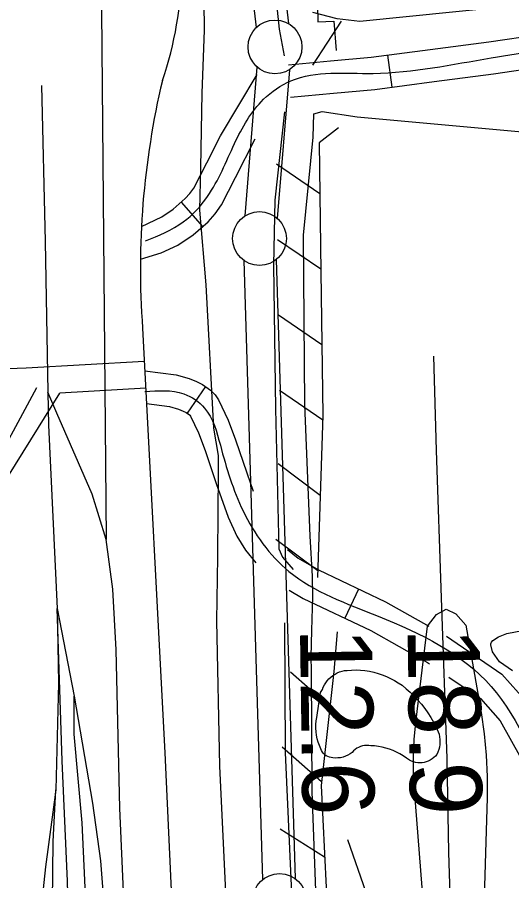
# Model space of a CAD drawing. Extents: x 3625074 to 3663148, y 511451 to 537151.
# Drawn here: x 3657015 to 3657474, y 524198 to 525000 of the extents above; entities that cross this region are included whole.
import ezdxf

# ---------------------------------------------------------------- set-up
doc = ezdxf.new("R2010")
doc.units = 0
for name, color, linetype in [('V-BORW-LINE', 7, 'Continuous'), ('V-FLOD-BASE', 7, 'Continuous'), ('V-LEVE-TOET', 7, 'Continuous'), ('V-RAIL-TRAK', 7, 'Continuous'), ('V-RIVR-RANG', 7, 'Continuous'), ('V-ROAD-CNTR', 7, 'Continuous'), ('V-RRAP-FSHR', 7, 'Continuous'), ('V-SITE-VEGE', 7, 'Continuous'), ('V-SURV-LINE', 7, 'Continuous'), ('V-TOPO-MINR', 7, 'Continuous'), ('V-UTIL-LINE', 7, 'Continuous')]:
    doc.layers.add(name, color=color, linetype=linetype)

msp = doc.modelspace()

# ---------------------------------------------------------------- linework, layer by layer
at = {"layer": 'V-BORW-LINE'}
for points in [[(3657298.1, 524375.58), (3657298.95, 524377.8), (3657299.99, 524379.93), (3657301.23, 524381.96), (3657302.64, 524383.87), (3657304.21, 524385.65), (3657305.95, 524387.27), (3657307.82, 524388.73), (3657309.81, 524390.02), (3657311.92, 524391.12), (3657314.12, 524392.03), (3657316.38, 524392.73), (3657318.71, 524393.23), (3657321.06, 524393.51), (3657325.21, 524393.78), (3657329.36, 524393.83), (3657333.51, 524393.65), (3657337.64, 524393.23), (3657341.74, 524392.59), (3657345.8, 524391.73), (3657349.81, 524390.64), (3657353.75, 524389.33), (3657357.61, 524387.81), (3657361.39, 524386.08), (3657365.06, 524384.14), (3657368.62, 524382), (3657372.05, 524379.67), (3657375.98, 524376.48), (3657379.75, 524373.12), (3657383.37, 524369.59), (3657386.83, 524365.9), (3657390.11, 524362.06), (3657393.21, 524358.07), (3657396.13, 524353.94), (3657398.86, 524349.68), (3657401.39, 524345.3), (3657403.72, 524340.82), (3657404.84, 524338.69), (3657405.76, 524336.46), (3657406.48, 524334.17), (3657406.97, 524331.81), (3657407.25, 524329.42), (3657407.31, 524327.02), (3657407.15, 524324.62), (3657406.77, 524322.24), (3657406.18, 524319.91), (3657405.37, 524317.64), (3657404.35, 524315.46), (3657403.04, 524313.93), (3657401.58, 524312.53), (3657399.99, 524311.28), (3657398.28, 524310.2), (3657396.48, 524309.3), (3657394.59, 524308.58), (3657392.64, 524308.06), (3657390.64, 524307.73), (3657388.62, 524307.61), (3657386.61, 524307.69), (3657384.6, 524307.97), (3657382.64, 524308.45), (3657380.74, 524309.12), (3657378.91, 524309.98), (3657376.1, 524312.14), (3657373.16, 524314.14), (3657370.11, 524315.96), (3657366.96, 524317.59), (3657363.72, 524319.04), (3657360.4, 524320.3), (3657357.01, 524321.36), (3657353.57, 524322.21), (3657350.08, 524322.87), (3657346.56, 524323.32), (3657343.02, 524323.56), (3657341.11, 524323.8), (3657339.18, 524323.84), (3657337.26, 524323.68), (3657335.36, 524323.33), (3657333.52, 524322.78), (3657331.74, 524322.04), (3657330.04, 524321.12), (3657328.45, 524320.03), (3657326.98, 524318.78), (3657325.65, 524317.39), (3657323.73, 524315.96), (3657321.68, 524314.75), (3657319.5, 524313.74), (3657317.24, 524312.97), (3657314.91, 524312.44), (3657312.54, 524312.15), (3657310.15, 524312.11), (3657307.76, 524312.32), (3657306.13, 524312.48), (3657304.53, 524312.86)], [(3657304.53, 524312.86), (3657303, 524313.45), (3657301.56, 524314.24), (3657300.24, 524315.22), (3657299.06, 524316.37), (3657298.04, 524317.66), (3657297.22, 524319.08), (3657296.59, 524320.6), (3657295.29, 524323.66), (3657294.2, 524326.8), (3657293.33, 524330.01), (3657292.68, 524333.27), (3657292.26, 524336.56), (3657292.07, 524339.88), (3657292.11, 524343.2), (3657292.37, 524346.51), (3657292.87, 524349.8), (3657296.43, 524372.91), (3657298.1, 524375.58)]]:
    msp.add_lwpolyline(points, dxfattribs=at)
at = {"layer": 'V-FLOD-BASE'}
for points in [[(3657233.68, 525796.15), (3657236.82, 525673.28), (3657238.12, 525513.25), (3657239.54, 525359.7), (3657243.95, 525174.82), (3657248.71, 525076.72), (3657257.79, 524988.58), (3657262.66, 524963.7)], [(3657262.92, 524911.73), (3657253.8, 524829.82), (3657252.73, 524769.61), (3657254.51, 524636.14), (3657257.53, 524506.19), (3657260.93, 524498.45), (3657270.77, 524487.06)], [(3657262.81, 524437.6), (3657263.63, 524317.14), (3657270.41, 524165.86), (3657277.3, 524021.67), (3657283.95, 523829.66), (3657284.93, 523784.76)]]:
    msp.add_lwpolyline(points, dxfattribs=at)
at = {"layer": 'V-LEVE-TOET'}
for points in [[(3657186.26, 525147), (3657188.16, 524987.54), (3657185.95, 524929.12), (3657184.73, 524860.07), (3657184.01, 524820.53), (3657189.87, 524751.34), (3657196.97, 524618.37), (3657201.1, 524592.82), (3657201.38, 524575.11), (3657200.79, 524541.46), (3657200.63, 524498.95), (3657199.57, 524439.34), (3657202.51, 524304.66), (3657210.27, 524142.15)], [(3657290.04, 524910.06), (3657297.92, 524912.16), (3657330.31, 524907.11), (3657807.81, 524863.95), (3657843.64, 524863.32), (3657851.55, 524867.66), (3657860.48, 524929.1), (3657864.45, 524963.76), (3657861.37, 524979.49), (3657839.43, 525005.64), (3657819.59, 525023.91), (3657797.32, 525031.02), (3657765.99, 525032.7), (3657511.4, 525013.68), (3657332.99, 524995.55), (3657311.76, 524998.16), (3657289.33, 525003.95)], [(3657293.35, 524155.74), (3657288.47, 524281), (3657288.1, 524393.19), (3657287.73, 524406.19), (3657288.16, 524430.39), (3657289.2, 524461.93), (3657288.95, 524480.82), (3657286.65, 524518.06), (3657281.73, 524640.37), (3657280.37, 524797.46), (3657289.65, 524888.22), (3657290.04, 524910.06)]]:
    msp.add_lwpolyline(points, dxfattribs=at)
at = {"layer": 'V-RAIL-TRAK'}
for points in [[(3657078.52, 527006.36), (3657079.15, 526931.48), (3657078.12, 526706.54), (3657079.66, 526492.77), (3657077.56, 526273.75), (3657080.27, 526165.28), (3657080.67, 526149.11), (3657084.52, 526032.72), (3657086.88, 525865.58), (3657087.07, 525676.05), (3657089.57, 525483.52), (3657088.09, 525299.32), (3657091.86, 525111.49), (3657097.08, 524514.93)], [(3657037.21, 524936.39), (3657040.56, 524791.67), (3657042.93, 524651.65), (3657043.45, 524620.97), (3657051.66, 524450.78), (3657052.8, 524381.68), (3657050.46, 524282.53), (3657040.93, 524211.25), (3657035.28, 524158.8)], [(3657166.34, 522820.89), (3657164.04, 522891.19), (3657155.88, 523064.34), (3657151.42, 523213.21), (3657142.48, 523408.8), (3657138.15, 523564.76), (3657130.06, 523742.04), (3657123.23, 523923.43), (3657117.44, 524096.53), (3657109.79, 524265.53), (3657106.49, 524412.61), (3657103.35, 524468.76), (3657097.08, 524514.93), (3657084.24, 524557.07), (3657051.32, 524632.06), (3657042.93, 524651.65)], [(3657107.11, 523144.91), (3657098.91, 523248.38), (3657094.49, 523365.96), (3657085.21, 523542.67), (3657074.88, 523760.14), (3657070.24, 523898.38), (3657065.22, 524048.44), (3657061.36, 524197.9), (3657056.25, 524309.58), (3657051.66, 524450.78)], [(3657051.66, 524450.78), (3657067.35, 524369.61), (3657084.48, 524270.11), (3657091.81, 524216.84), (3657096.13, 524160.67), (3657101.22, 524047.81), (3657106.31, 523901.29), (3657111.95, 523752.39), (3657119.89, 523566.85), (3657126.14, 523419.72), (3657132.04, 523252.52), (3657140.91, 523052.79), (3657143.75, 522979.53), (3657149.5, 522914.19)], [(3657129.23, 523026.43), (3657121.46, 523121.63), (3657115.69, 523262.85), (3657110.29, 523424.72), (3657101.63, 523603.19), (3657093.12, 523789.92), (3657087.72, 523951.8), (3657079.45, 524152.11), (3657074.72, 524251.98), (3657067.31, 524334.19), (3657067.35, 524369.61)], [(3657086.01, 523253.92), (3657078.77, 523344.98), (3657072.62, 523431.89), (3657067.23, 523560.7), (3657060.86, 523734.99), (3657053.5, 523886.28), (3657050.61, 524023.9), (3657046.94, 524150.32), (3657047.84, 524234.74), (3657050.46, 524282.53)]]:
    msp.add_lwpolyline(points, dxfattribs=at)
at = {"layer": 'V-ROAD-CNTR'}
for p, q in [((3657358.54, 524964.45), (3657362.47, 524934.71)), ((3657166.91, 524827.94), (3657186.63, 524805.33)), ((3657133.91, 524655.29), (3657054.26, 524650.71)), ((3657189.46, 524656.83), (3657172.31, 524632.22)), ((3657331.67, 524468.99), (3657318.78, 524441.9))]:
    msp.add_line(p, q, dxfattribs=at)
for points in [[(3657266.73, 524955.45), (3657305.62, 524959.19), (3657343.52, 524962.47), (3657398.06, 524969.67), (3657452.83, 524976.85), (3657499.5, 524983.68), (3657531.97, 524986.88)], [(3657268.39, 524925.47), (3657308.34, 524929.32), (3657346.78, 524932.64), (3657401.97, 524939.93), (3657456.96, 524947.13), (3657503.15, 524953.9), (3657507.41, 524954.32)], [(3657129.99, 524805.51), (3657148.81, 524814.29), (3657159.57, 524821.54), (3657170.72, 524831.27), (3657174.9, 524835.95), (3657178.52, 524841.08), (3657190.76, 524864.57), (3657203.29, 524889.55), (3657237.46, 524946.51)], [(3657129.02, 524775.03), (3657148.41, 524781), (3657163.62, 524788.1), (3657177.89, 524797.7), (3657191.85, 524809.89), (3657198.42, 524817.24), (3657204.2, 524825.43), (3657217.48, 524850.92), (3657235.51, 524886.89)], [(3657132.6, 524680.25), (3657022.9, 524673.95), (3656214.07, 524644.05), (3656207.49, 524665.39), (3656204.04, 524727.84), (3656196.7, 524789.25)], [(3657130.98, 524711.07), (3657151.67, 524316.87), (3657186.11, 523570.93), (3657208.82, 522952.75)], [(3657133.06, 524671.53), (3657162.33, 524667.85), (3657174.38, 524664.26), (3657181.14, 524661.51), (3657186.67, 524658.78), (3657194.22, 524653.52), (3657198.38, 524649.2), (3657201.64, 524644.45), (3657210.48, 524625.73), (3657217.38, 524607.51), (3657227.76, 524576.81), (3657233.8, 524559.66)], [(3656710.89, 524050.17), (3656725.61, 524128.93), (3656752.85, 524211.97), (3656783.4, 524278.86), (3656817.3, 524319.68), (3656865.81, 524376.98), (3656985.05, 524568.11), (3657032.8, 524655.97)], [(3656800.66, 524276.16), (3656828.8, 524310.05), (3656877.96, 524368.12), (3657054.26, 524650.71)], [(3657134.66, 524641.09), (3657156.13, 524638.39), (3657164.43, 524635.92), (3657168.83, 524634.13), (3657171.37, 524632.88), (3657174.65, 524630.59), (3657175.04, 524630.19), (3657175.54, 524629.46), (3657182.84, 524613.99), (3657189.13, 524597.39), (3657199.4, 524567.02), (3657210.42, 524535.73), (3657218.66, 524518.16), (3657226.58, 524505.11), (3657236.24, 524493.19)], [(3657265.8, 524505.79), (3657275.62, 524497.6), (3657294.31, 524486.76), (3657356.86, 524457.01), (3657396.85, 524434.54)], [(3657267.2, 524467.8), (3657280.31, 524460.19), (3657343.06, 524430.36), (3657395.85, 524400.69), (3657397.59, 524399.51)], [(3657413.31, 524425.1), (3657464.92, 524389.94), (3657487.96, 524363.97), (3657534, 524281.61), (3657549.26, 524266.02), (3657577.82, 524241.98), (3657592.51, 524227.8), (3657605.62, 524211.12), (3657628.42, 524170.97), (3657653.06, 524108.76), (3657668.52, 524043.7), (3657672.98, 523988.49), (3657674.69, 523962.18), (3657678.87, 523937), (3657688.92, 523896.63), (3657699.6, 523855.85), (3657709.38, 523819.74), (3657719.36, 523783.62)], [(3657415.52, 524387.29), (3657444.95, 524367.25), (3657463.36, 524346.5), (3657509.77, 524263.48), (3657528.83, 524244), (3657557.72, 524219.68), (3657570.2, 524207.65), (3657580.64, 524194.35), (3657601.3, 524157.97), (3657624.37, 524099.72), (3657638.81, 524039), (3657643.05, 523986.31), (3657644.85, 523958.74), (3657649.46, 523930.91), (3657659.85, 523889.2), (3657670.61, 523848.12), (3657680.45, 523811.82), (3657690.44, 523775.63)]]:
    msp.add_lwpolyline(points, dxfattribs=at)
for centre, radius, start, end in [((3656846.16, 525046.3), 321.04, 340.84902, 359.87168), ((3657885.19, 524766.23), 756.23, 166.63974, 184.18273)]:
    msp.add_arc(centre, radius, start, end, dxfattribs=at)
for points in [[(3657133.77, 524792.19), (3657168.73, 524809.62), (3657191.36, 524833.26), (3657216.44, 524882.32), (3657243.44, 524923.47), (3657268.77, 524940.58), (3657345.15, 524947.55), (3657454.9, 524961.99), (3657547.93, 524973.38), (3657665.2, 524977.33), (3657772.27, 524980.93), (3657832.39, 524979.91)], [(3657132.96, 524652.17), (3657169.41, 524650.09), (3657188.59, 524636.95), (3657203.25, 524602.45), (3657224.32, 524541.43), (3657266.99, 524485.26), (3657349.96, 524443.68), (3657454.94, 524378.59), (3657521.89, 524272.54), (3657593.13, 524202.73), (3657653.67, 524041.35), (3657664.17, 523933.96), (3657685.11, 523851.98), (3657704.9, 523779.62)]]:
    msp.add_spline(points, degree=3, dxfattribs=at)
at = {"layer": 'V-RRAP-FSHR'}
for p, q in [((3657315.41, 524996.16), (3657288.76, 524955.24)), ((3657295.84, 524835.69), (3657255.48, 524863.18)), ((3657296.74, 524765.69), (3657256.39, 524793.19)), ((3657297.65, 524695.7), (3657257.29, 524723.19)), ((3657298.55, 524625.71), (3657258.19, 524653.2)), ((3657296.09, 524555.74), (3657257.01, 524585.02)), ((3657293.84, 524485.78), (3657254.76, 524515.06)), ((3657305.01, 524359.52), (3657268.37, 524391.81)), ((3657297.21, 524289.95), (3657260.58, 524322.24)), ((3657300.1, 524220.06), (3657258.77, 524246.06))]:
    msp.add_line(p, q, dxfattribs=at)
for points in [[(3657286.56, 525813.38), (3657286.11, 525802.07), (3657280.63, 525768.54), (3657282.64, 525675.73), (3657286.89, 525409.94), (3657290.96, 525133.12), (3657293.94, 524995.44), (3657308.8, 524995.94), (3657310.82, 524968.72)], [(3657312.95, 524897.14), (3657295.23, 524883.05), (3657296.77, 524763.5), (3657298.49, 524630.45), (3657293.64, 524479.55)], [(3657311.87, 524429.18), (3657308.69, 524392.42), (3657296.82, 524286.47), (3657304.6, 524128.83), (3657310.26, 523903.04), (3657313.42, 523808.9), (3657328.31, 523784.05), (3657327.68, 523761.98), (3657311.06, 523739.93), (3657317.32, 523676.48), (3657325.38, 523486.05), (3657332.99, 523210.46), (3657340.19, 523012.56), (3657355.52, 522974.77), (3657378.26, 522929.51), (3657426.01, 522861.67), (3657467.15, 522777.35), (3657470.75, 522703.06), (3657448.6, 522271.59), (3657431.43, 522134.6)]]:
    msp.add_lwpolyline(points, dxfattribs=at)
at = {"layer": 'V-SITE-VEGE'}
msp.add_lwpolyline([(3657474.75, 524392.95), (3657462.5, 524401.26), (3657456.19, 524410.54), (3657454.69, 524417.03), (3657454.7, 524418.11), (3657455.27, 524419.72), (3657456.38, 524421.32), (3657461.83, 524424.46), (3657469.43, 524427.56), (3657484.05, 524430.54)], dxfattribs=at)
at = {"layer": 'V-SURV-LINE'}
for points in [[(3657236.81, 524990.18), (3657224.11, 525098.32)], [(3657253.9, 525101.84), (3657266.6, 524993.7)], [(3657226.29, 524815.39), (3657237.47, 524953.39)], [(3657267.37, 524950.98), (3657256.19, 524812.97)], [(3657242.72, 524199.4), (3657225.24, 524773.83)], [(3657255.23, 524774.76), (3657272.7, 524200.33)]]:
    msp.add_lwpolyline(points, dxfattribs=at)
for centre in [(3657254.04, 524972.09), (3657239.63, 524794.27), (3657258.32, 524179.89)]:
    msp.add_circle(centre, 25, dxfattribs=at)
at = {"layer": 'V-TOPO-MINR'}
for points in [[(3657382.6, 524313.75), (3657383.39, 524329.36), (3657384.81, 524344.96), (3657395.63, 524434.39), (3657404.24, 524445.38), (3657413.02, 524450.23), (3657422.05, 524445.86), (3657431.24, 524435.34), (3657445.48, 524354.36), (3657448.32, 524334.64), (3657450.36, 524314.86), (3657451.17, 524294.99), (3657451.17, 524275.06), (3657443.32, 524019.24)], [(3657410.57, 523939.89), (3657383.51, 524282.47), (3657382.75, 524298.12), (3657382.6, 524313.75)]]:
    msp.add_lwpolyline(points, dxfattribs=at)
at = {"layer": 'V-UTIL-LINE'}
for points in [[(3657401.21, 524685.19), (3657403.83, 524597.48), (3657408.58, 524460.82), (3657413.69, 524311.63), (3657415.14, 524224.53), (3657419.03, 524107.57), (3657418.79, 524026.46)], [(3657420.27, 523975.15), (3657391.22, 524052.6), (3657355.77, 524138.51), (3657321.71, 524236.32)]]:
    msp.add_lwpolyline(points, dxfattribs=at)

# ---------------------------------------------------------------- texts
at = {"layer": 'V-RIVR-RANG'}
for s, p in [('12.6', (3657277.19, 524432.65)), ('18.9', (3657377.2, 524432.78))]:
    msp.add_text(s, height=67, rotation=270.83833, dxfattribs=at).set_placement(p)

doc.saveas('drawing.dxf')
